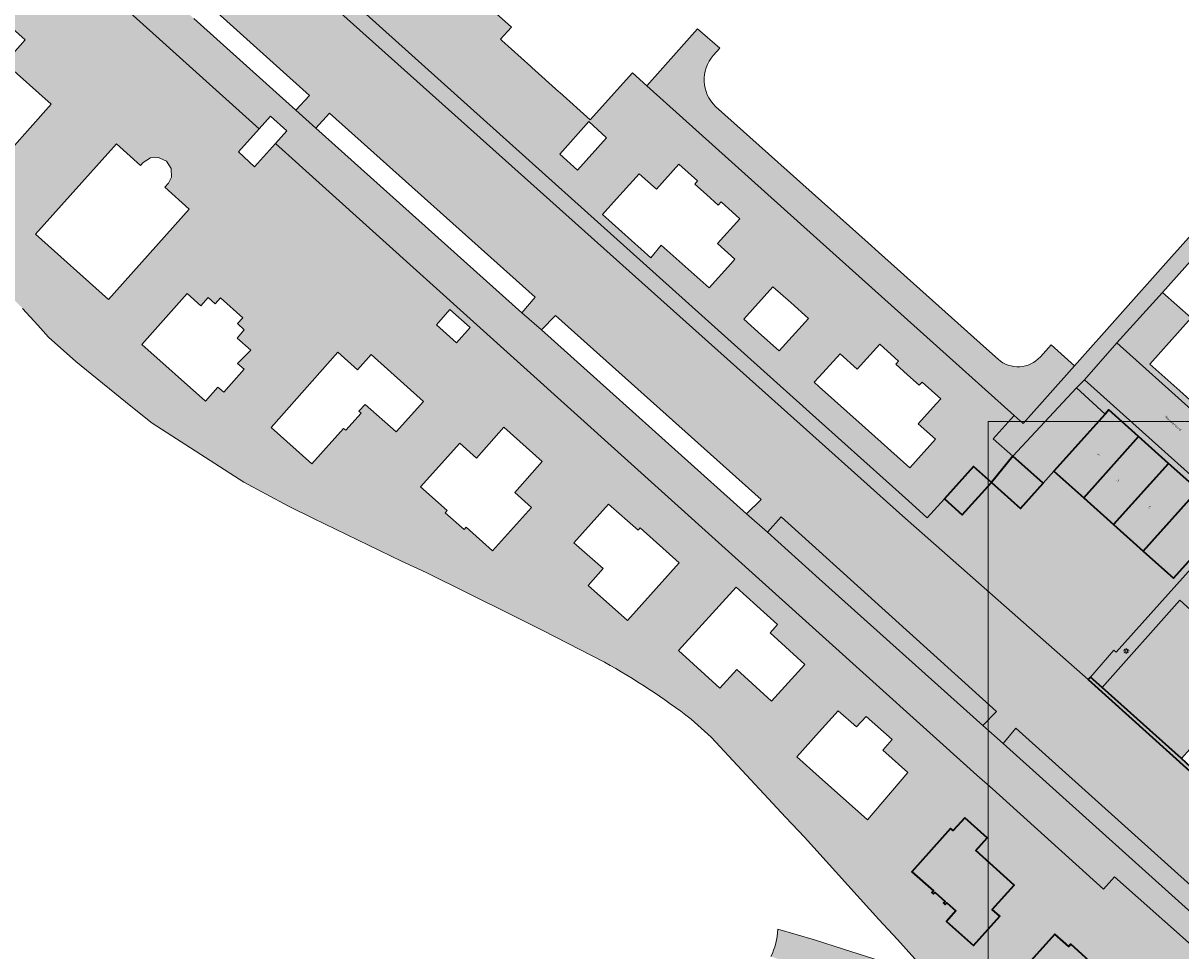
# Model space of a CAD drawing. Extents: x 101956 to 105180, y 476926 to 481317.
# Tile 585 of 649: x 103884 to 104053, y 480718 to 480853. Entities that reach past the tile are written whole.
import ezdxf
from ezdxf.enums import TextEntityAlignment as Align

# ---------------------------------------------------------------- set-up
doc = ezdxf.new("R2010")
doc.units = 0
doc.header["$LTSCALE"] = 0.5
for name, color, linetype, lineweight in [('B-WE-GK-KADEMUUR-GV', 150, 'Continuous', 35), ('B-WE-GR-BEPLANTING_CULTUUR_BOSPLANTSOEN-GV', 90, 'Continuous', 18), ('B-WE-KL-ET_LS_OV_LICHTMAST-S', 190, 'Continuous', 25), ('B-WE-OG-BEBOUWING-GV', 7, 'Continuous', 35), ('B-WE-OG-BEBOUWING-T18', 10, 'Continuous', 18), ('B-WE-OG-TERREIN_ERF-GV', 7, 'Continuous', 18), ('B-WE-OG-TOPOGRAFIE-T18', 10, 'Continuous', 18), ('B-WE-OG-WATER_SLOOT-GV', 120, 'Continuous', 18), ('B-WE-VH-VERHARDING_STRAATBAKSTEEN-GV', 252, 'Continuous', 18)]:
    doc.layers.add(name, color=color, linetype=linetype, lineweight=lineweight)
for name, color, linetype, lineweight, true_color in [('B-WE-GK-KADEMUUR-V', 7, 'Continuous', 18, 0xdc7869), ('B-WE-GR-BEPLANTING_CULTUUR_BOSPLANTSOEN-V', 7, 'Continuous', 18, 0xa5a552), ('B-WE-OG-BEBOUWING-V', 7, 'Continuous', 18, 0xdc7869), ('B-WE-OG-TERREIN_ERF-V', 7, 'Continuous', 18, 0x28c846), ('B-WE-OG-WATER_SLOOT-V', 7, 'Continuous', 18, 0xafcde1), ('B-WE-VH-VERHARDING_STRAATBAKSTEEN-V', 7, 'Continuous', 18, 0xcdcdcd)]:
    doc.layers.add(name, color=color, linetype=linetype, lineweight=lineweight, true_color=true_color)
doc.layers.add('X-XX-AL-HULPLIJN-G', color=7, linetype='Continuous', lineweight=18, plot=False)
doc.styles.add('NLCS-ISO-M200-T18', font='NLCS-ISO.ttf', dxfattribs={"height": 0.36})

# ---------------------------------------------------------------- blocks, each defined once
blk = doc.blocks.new('SKL-ET_OV_LICHTMAST-SO')
at = {"color": 0, "linetype": 'ByBlock', "lineweight": 18}
for points in [[(-1.25, 0), (-2, 0)], [(-1.41421356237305, 1.414213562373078), (-0.8838834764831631, 0.8838834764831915)], [(0, 2), (0, 1.25)], [(0.88388347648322, 0.8838834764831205), (1.414213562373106, 1.414213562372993)], [(2, 0), (1.25, 0)], [(-1.414213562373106, -1.414213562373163), (-0.8838834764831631, -0.88388347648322)], [(0, -1.25), (0, -2)], [(0.8838834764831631, -0.8838834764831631), (1.414213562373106, -1.414213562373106)]]:
    blk.add_lwpolyline(points, dxfattribs=at)
blk.add_circle((0, 0), 1, dxfattribs=at)

msp = doc.modelspace()

# ---------------------------------------------------------------- hatches: boundary and pattern name
at = {"layer": 'B-WE-GK-KADEMUUR-V'}
msp.add_hatch(color=256, dxfattribs=at).paths.add_polyline_path([(104041.082, 480756.434), (104039.374, 480757.957), (104039.042, 480757.623), (104065.633, 480733.622), (104086.06, 480756.665), (104085.636, 480757.045), (104085.089, 480756.429), (104082.034, 480752.988), (104078.853, 480749.403), (104065.557, 480734.424), (104053.963, 480744.898), (104052.592, 480746.136), (104049.837, 480748.625)])
at = {"layer": 'B-WE-GR-BEPLANTING_CULTUUR_BOSPLANTSOEN-V'}
for points in [[(104000, 480776.247), (103994.467, 480781.259), (103992.47, 480779.011), (104000, 480772.251), (104023.746, 480750.935), (104025.717, 480752.951)], [(104028.556, 480750.543), (104026.726, 480748.305), (104058.915, 480719.348), (104060.666, 480721.65)]]:
    msp.add_hatch(color=256, dxfattribs=at).paths.add_polyline_path(points)
at = {"layer": 'B-WE-OG-BEBOUWING-V'}
for points in [[(104046.375, 480792.908), (104042.051, 480796.785), (104041.498, 480796.168), (104034.071, 480787.882), (104038.399, 480784.007)], [(104050.718, 480789.015), (104046.375, 480792.908), (104038.399, 480784.007), (104042.75, 480780.112)], [(104028.13, 480790.08), (104024.995, 480786.23), (104029.198, 480782.454), (104032.517, 480786.148)], [(104055.021, 480785.149), (104050.718, 480789.015), (104042.75, 480780.112), (104047.042, 480776.269)], [(104024.995, 480786.23), (104022.373, 480788.582), (104018.18, 480783.882), (104020.764, 480781.524)], [(104055.021, 480785.149), (104047.042, 480776.269), (104051.429, 480772.341), (104059.414, 480781.201)], [(104021.125, 480737.521), (104019.466, 480735.665), (104019.045, 480735.991), (104013.43, 480729.689), (104016.566, 480726.895), (104016.367, 480726.671), (104016.606, 480726.459), (104016.805, 480726.682), (104018.261, 480725.385), (104018.062, 480725.161), (104018.3, 480724.948), (104018.5, 480725.172), (104019.822, 480723.995), (104018.458, 480722.464), (104022.391, 480718.966), (104026.234, 480723.216), (104025.119, 480724.219), (104028.314, 480727.753), (104022.716, 480732.76), (104024.365, 480734.625)], [(104036.047, 480705.029), (104041.516, 480711.092), (104041.349, 480711.259), (104043.08, 480713.23), (104036.513, 480719.178), (104036.222, 480718.847), (104034.21, 480720.641), (104027.209, 480712.838), (104030.569, 480709.869), (104030.344, 480709.615), (104030.636, 480709.356), (104030.861, 480709.611), (104032.397, 480708.254), (104032.172, 480707.999), (104032.464, 480707.741), (104032.69, 480707.996)]]:
    msp.add_hatch(color=256, dxfattribs=at).paths.add_polyline_path(points)
at = {"layer": 'B-WE-OG-TERREIN_ERF-V'}
h = msp.add_hatch(color=256, dxfattribs=at)
edge = h.paths.add_edge_path()
edge.add_line((103921.019, 480835.491), (103918.002, 480832.115))
edge.add_line((103918.002, 480832.115), (103915.636, 480834.257))
edge.add_line((103915.636, 480834.257), (103918.648, 480837.627))
edge.add_line((103918.648, 480837.627), (103886.844, 480866.273))
edge.add_line((103886.844, 480866.273), (103888.464, 480868.087))
edge.add_line((103888.464, 480868.087), (103887.113, 480869.203))
edge.add_line((103887.113, 480869.203), (103885.331, 480867.18))
edge.add_line((103885.331, 480867.18), (103884.209, 480868.168))
edge.add_line((103884.209, 480868.168), (103885.998, 480870.201))
edge.add_line((103885.998, 480870.201), (103804.556, 480943.116))
edge.add_line((103804.556, 480943.116), (103802.155, 480940.357))
edge.add_line((103802.155, 480940.357), (103800.093, 480942.151))
edge.add_line((103800.093, 480942.151), (103802.487, 480944.902))
edge.add_line((103802.487, 480944.902), (103772.326, 480971.959))
edge.add_line((103772.326, 480971.959), (103771.068, 480970.554))
edge.add_line((103771.068, 480970.554), (103754.464, 480985.405))
edge.add_line((103754.464, 480985.405), (103754.273, 480985.576))
edge.add_line((103754.273, 480985.576), (103753.21, 480986.527))
edge.add_line((103753.21, 480986.527), (103751.385, 480984.361))
edge.add_line((103751.385, 480984.361), (103741.87, 480973.812))
edge.add_line((103741.87, 480973.812), (103732.971, 480964.116))
edge.add_line((103732.971, 480964.116), (103733.447, 480958.877))
edge.add_line((103733.447, 480958.877), (103751.071, 480946.27))
edge.add_line((103751.071, 480946.27), (103753.509, 480944.522))
edge.add_line((103753.509, 480944.522), (103765.282, 480936.007))
edge.add_line((103765.282, 480936.007), (103766.098, 480935.465))
edge.add_line((103766.098, 480935.465), (103775.022, 480928.759))
edge.add_line((103775.022, 480928.759), (103778.252, 480926.486))
edge.add_line((103778.252, 480926.486), (103796.869, 480913.238))
edge.add_line((103796.869, 480913.238), (103800.141, 480910.96))
edge.add_line((103800.141, 480910.96), (103805.183, 480907.472))
edge.add_line((103805.183, 480907.472), (103808.474, 480905.125))
edge.add_line((103808.474, 480905.125), (103815, 480900.181))
edge.add_line((103815, 480900.181), (103816.042, 480899.421))
edge.add_line((103816.042, 480899.421), (103825.122, 480892.038))
edge.add_line((103825.122, 480892.038), (103828.139, 480888.83))
edge.add_line((103828.139, 480888.83), (103833.957, 480882.273))
edge.add_line((103833.957, 480882.273), (103839.142, 480874.578))
edge.add_line((103839.142, 480874.578), (103840.006, 480873.271))
edge.add_line((103840.006, 480873.271), (103845.367, 480865.623))
edge.add_line((103845.367, 480865.623), (103847.619, 480862.294))
edge.add_line((103847.619, 480862.294), (103854.846, 480851.094))
edge.add_line((103854.846, 480851.094), (103856.929, 480847.639))
edge.add_line((103856.929, 480847.639), (103870.071, 480828.276))
edge.add_line((103870.071, 480828.276), (103873.462, 480823.459))
edge.add_line((103873.462, 480823.459), (103876.683, 480819.615))
edge.add_line((103876.683, 480819.615), (103880.49, 480815.368))
edge.add_line((103880.49, 480815.368), (103884.278, 480811.523))
edge.add_line((103884.278, 480811.523), (103886.535, 480809.093))
edge.add_line((103886.535, 480809.093), (103888.066, 480807.371))
edge.add_line((103888.066, 480807.371), (103892.026, 480803.813))
edge.add_line((103892.026, 480803.813), (103892.82, 480803.168))
edge.add_line((103892.82, 480803.168), (103900.002, 480797.334))
edge.add_line((103900.002, 480797.334), (103903.105, 480794.846))
edge.add_line((103903.105, 480794.846), (103916.412, 480786.284))
edge.add_line((103916.412, 480786.284), (103922.935, 480782.795))
edge.add_line((103922.935, 480782.795), (103926.527, 480780.987))
edge.add_line((103926.527, 480780.987), (103939.336, 480774.82))
edge.add_line((103939.336, 480774.82), (103942.917, 480773.14))
edge.add_line((103942.917, 480773.14), (103955.308, 480766.986))
edge.add_line((103955.308, 480766.986), (103959.095, 480765.105))
edge.add_line((103959.095, 480765.105), (103959.874, 480764.718))
edge.add_line((103959.874, 480764.718), (103968.799, 480760.128))
edge.add_arc((103920.9270929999, 480673.6637775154), 98.83208613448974, 52.292369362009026, 61.02839138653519, ccw=False)
edge.add_line((103981.376, 480751.854), (103984.318, 480749.238))
edge.add_line((103984.318, 480749.238), (103995.165, 480737.575))
edge.add_line((103995.165, 480737.575), (103997.851, 480734.708))
edge.add_line((103997.851, 480734.708), (104008.668, 480722.726))
edge.add_line((104008.668, 480722.726), (104011.342, 480719.854))
edge.add_line((104011.342, 480719.854), (104023.575, 480706.245))
edge.add_line((104023.575, 480706.245), (104026.981, 480702.617))
edge.add_line((104026.981, 480702.617), (104032.805, 480696.258))
edge.add_line((104032.805, 480696.258), (104033.002, 480696.043))
edge.add_line((104033.002, 480696.043), (104036.465, 480692.26))
edge.add_line((104036.465, 480692.26), (104057.651, 480715.843))
edge.add_line((104057.651, 480715.843), (104053.614, 480719.422))
edge.add_line((104053.614, 480719.422), (104042.878, 480728.938))
edge.add_line((104042.878, 480728.938), (104041.283, 480727.167))
edge.add_line((104041.283, 480727.167), (104025.137, 480741.71))
edge.add_line((104025.137, 480741.71), (104022.881, 480743.742))
edge.add_line((104022.881, 480743.742), (104000, 480764.351))
edge.add_line((104000, 480764.351), (103921.019, 480835.491))
h.paths.add_polyline_path([(104036.047, 480705.029), (104032.69, 480707.996), (104032.464, 480707.741), (104032.172, 480707.999), (104032.397, 480708.254), (104030.861, 480709.611), (104030.636, 480709.356), (104030.344, 480709.615), (104030.569, 480709.869), (104027.209, 480712.838), (104034.21, 480720.641), (104036.222, 480718.847), (104036.513, 480719.178), (104043.08, 480713.23), (104041.349, 480711.259), (104041.516, 480711.092)], flags=16)
h.paths.add_polyline_path([(104021.125, 480737.521), (104024.365, 480734.625), (104022.716, 480732.76), (104028.314, 480727.753), (104025.119, 480724.219), (104026.234, 480723.216), (104022.391, 480718.966), (104018.458, 480722.464), (104019.822, 480723.995), (104018.5, 480725.172), (104018.3, 480724.948), (104018.062, 480725.161), (104018.261, 480725.385), (104016.805, 480726.682), (104016.606, 480726.459), (104016.367, 480726.671), (104016.566, 480726.895), (104013.43, 480729.689), (104019.045, 480735.991), (104019.466, 480735.665)], flags=16)
h.paths.add_polyline_path([(103859.366, 480857.605), (103859.746, 480857.265), (103859.393, 480856.87), (103859.013, 480857.21)], flags=16)
h.paths.add_polyline_path([(103861.655, 480855.56), (103862.036, 480855.22), (103861.683, 480854.825), (103861.302, 480855.165)], flags=16)
h.paths.add_polyline_path([(103901.604, 480806.26), (103908.206, 480813.684), (103910.201, 480811.909), (103911.251, 480813.09), (103912.274, 480812.18), (103913.039, 480813.039), (103916.267, 480810.168), (103915.503, 480809.309), (103916.504, 480808.418), (103915.441, 480807.223), (103917.448, 480805.482), (103915.495, 480803.546), (103916.474, 480802.678), (103913.516, 480799.341), (103912.657, 480800.091), (103910.864, 480798.037)], flags=16)
h.paths.add_polyline_path([(103947.302, 480806.528), (103944.389, 480809.139), (103946.365, 480811.386), (103949.299, 480808.757)], flags=16)
h.paths.add_polyline_path([(103930.079, 480805.146), (103932.923, 480802.618), (103934.914, 480804.836), (103942.506, 480798.02), (103938.536, 480793.598), (103934.042, 480797.588), (103933.142, 480796.574), (103933.449, 480796.298), (103931.227, 480793.823), (103930.902, 480794.089), (103926.306, 480788.97), (103920.382, 480794.236)], flags=16)
h.paths.add_polyline_path([(103768.532, 480961.712), (103768.699, 480961.884), (103768.871, 480961.717), (103768.704, 480961.545)], flags=16)
h.paths.add_polyline_path([(103771.061, 480959.475), (103771.228, 480959.647), (103771.4, 480959.48), (103771.233, 480959.308)], flags=16)
h.paths.add_polyline_path([(103778.445, 480952.839), (103778.612, 480953.011), (103778.784, 480952.844), (103778.617, 480952.672)], flags=16)
h.paths.add_polyline_path([(103776.066, 480954.949), (103776.233, 480955.121), (103776.405, 480954.954), (103776.238, 480954.782)], flags=16)
h.paths.add_polyline_path([(103773.556, 480957.197), (103773.723, 480957.369), (103773.895, 480957.202), (103773.728, 480957.03)], flags=16)
h.paths.add_polyline_path([(103812.122, 480923.785), (103807.393, 480918.426), (103804.298, 480921.142), (103804.745, 480921.641), (103803.614, 480922.655), (103800.718, 480919.426), (103794.535, 480924.918), (103802.804, 480934.226), (103808.994, 480928.727), (103807.931, 480927.531)], flags=16)
h.paths.add_polyline_path([(103824.044, 480902.26), (103820.094, 480905.788), (103819.308, 480904.908), (103816.245, 480907.644), (103817.031, 480908.524), (103813.074, 480912.06), (103818.696, 480918.354), (103825.891, 480911.928), (103827.156, 480913.345), (103830, 480910.805), (103828.734, 480909.388), (103829.667, 480908.554)], flags=16)
h.paths.add_polyline_path([(103829.802, 480897.116), (103837.057, 480905.238), (103842.278, 480900.575), (103840.612, 480898.71), (103845.907, 480893.98), (103847.229, 480894.409), (103847.385, 480894.269), (103844.974, 480891.569), (103845.138, 480891.423), (103844.372, 480890.565), (103844.208, 480890.712), (103841.796, 480888.012), (103841.64, 480888.152), (103841.917, 480889.513), (103836.622, 480894.243), (103835.023, 480892.453)], flags=16)
h.paths.add_polyline_path([(104007.013, 480737.226), (104000, 480743.475), (103996.743, 480746.377), (104000, 480750.027), (104002.728, 480753.084), (104005.392, 480750.722), (104006.818, 480752.235), (104010.576, 480748.877), (104009.205, 480747.353), (104012.845, 480744.085)], flags=16)
h.paths.add_polyline_path([(103987.94, 480771.022), (103993.913, 480765.582), (103992.845, 480764.411), (103997.884, 480759.792), (103993.073, 480754.471), (103988.009, 480759.084), (103985.538, 480756.37), (103979.557, 480761.818)], flags=16)
h.paths.add_polyline_path([(103973.97, 480779.635), (103979.643, 480774.57), (103972.161, 480766.205), (103966.451, 480771.266), (103968.612, 480773.718), (103964.365, 480777.474), (103969.408, 480783.08), (103973.687, 480779.311)], flags=16)
h.paths.add_polyline_path([(103942.103, 480785.608), (103947.787, 480791.929), (103950.208, 480789.783), (103954.185, 480794.252), (103959.761, 480789.264), (103955.788, 480784.781), (103958.2, 480782.6), (103952.539, 480776.316), (103948.722, 480779.752), (103948.41, 480779.405), (103945.66, 480781.837), (103945.958, 480782.184)], flags=16)
edge = h.paths.add_edge_path(flags=16)
edge.add_line((103749.72, 480953.157), (103739.038, 480962.755))
edge.add_line((103739.038, 480962.755), (103748.629, 480973.43))
edge.add_line((103748.629, 480973.43), (103752.21, 480969.954))
edge.add_arc((103751.4000049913, 480965.7032965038), 4.327189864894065, 18.23026243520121, 79.2113161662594, ccw=False)
edge.add_line((103755.51, 480967.057), (103759.309, 480963.83))
edge.add_line((103759.309, 480963.83), (103749.72, 480953.157))
edge = h.paths.add_edge_path(flags=16)
edge.add_line((103769.168, 480941.838), (103758.782, 480951.158))
edge.add_line((103758.782, 480951.158), (103762.15, 480954.947))
edge.add_line((103762.15, 480954.947), (103762.008, 480955.073))
edge.add_line((103762.008, 480955.073), (103762.379, 480955.493))
edge.add_line((103762.379, 480955.493), (103762.567, 480955.327))
edge.add_line((103762.567, 480955.327), (103763.887, 480956.816))
edge.add_line((103763.887, 480956.816), (103763.707, 480956.975))
edge.add_line((103763.707, 480956.975), (103764.079, 480957.394))
edge.add_line((103764.079, 480957.394), (103764.809, 480956.747))
edge.add_line((103764.809, 480956.747), (103765.002, 480957.229))
edge.add_line((103765.002, 480957.229), (103765.559, 480958.03))
edge.add_line((103765.559, 480958.03), (103766.281, 480958.732))
edge.add_line((103766.281, 480958.732), (103767.144, 480959.249))
edge.add_line((103767.144, 480959.249), (103768.098, 480959.567))
edge.add_line((103768.098, 480959.567), (103769.1, 480959.66))
edge.add_line((103769.1, 480959.66), (103770.092, 480959.54))
edge.add_line((103770.092, 480959.54), (103771.005, 480959.201))
edge.add_line((103771.005, 480959.201), (103771.889, 480958.62))
edge.add_line((103771.889, 480958.62), (103772.603, 480957.886))
edge.add_line((103772.603, 480957.886), (103773.135, 480957.027))
edge.add_line((103773.135, 480957.027), (103773.253, 480956.024))
edge.add_line((103773.253, 480956.024), (103773.589, 480955.056))
edge.add_line((103773.589, 480955.056), (103774.098, 480954.226))
edge.add_line((103774.098, 480954.226), (103774.934, 480953.804))
edge.add_line((103774.934, 480953.804), (103776.397, 480952.723))
edge.add_line((103776.397, 480952.723), (103776.709, 480951.725))
edge.add_line((103776.709, 480951.725), (103776.615, 480950.7))
edge.add_line((103776.615, 480950.7), (103776.227, 480949.956))
edge.add_arc((103775.6116722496, 480949.5019205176), 0.7647329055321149, -115.20536699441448, 36.42537256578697, ccw=False)
edge.add_line((103775.286, 480948.81), (103774.572, 480947.996))
edge.add_line((103774.572, 480947.996), (103775.76, 480946.946))
edge.add_line((103775.76, 480946.946), (103775.383, 480946.519))
edge.add_line((103775.383, 480946.519), (103774.229, 480947.55))
edge.add_line((103774.229, 480947.55), (103773.268, 480946.49))
edge.add_line((103773.268, 480946.49), (103773.447, 480946.328))
edge.add_line((103773.447, 480946.328), (103772.692, 480945.485))
edge.add_line((103772.692, 480945.485), (103772.546, 480945.615))
edge.add_line((103772.546, 480945.615), (103769.168, 480941.838))
h.paths.add_polyline_path([(103785.649, 480948.185), (103796.077, 480938.888), (103790.478, 480932.613), (103787.297, 480935.444), (103787.255, 480936.372), (103785.429, 480936.263), (103785.484, 480935.334), (103782.536, 480932.049), (103776.255, 480937.649)], flags=16)
edge = h.paths.add_edge_path(flags=16)
edge.add_line((103854.059, 480870.406), (103850.026, 480873.995))
edge.add_line((103850.026, 480873.995), (103845.393, 480878.117))
edge.add_line((103845.393, 480878.117), (103850.046, 480883.347))
edge.add_line((103850.046, 480883.347), (103849.15, 480884.144))
edge.add_line((103849.15, 480884.144), (103852.686, 480888.119))
edge.add_line((103852.686, 480888.119), (103853, 480887.84))
edge.add_arc((103852.2821224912, 480878.0302894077), 9.835942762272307, 10.857164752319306, 85.81453889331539, ccw=False)
edge.add_line((103861.942, 480879.883), (103862.249, 480879.61))
edge.add_line((103862.249, 480879.61), (103854.059, 480870.406))
h.paths.add_polyline_path([(103857.694, 480860.708), (103865.999, 480870.004), (103868.71, 480867.581), (103868.111, 480866.911), (103871.314, 480864.05), (103868.918, 480861.368), (103872.345, 480858.307), (103866.855, 480852.162), (103859.986, 480858.299), (103860.166, 480858.5)], flags=16)
h.paths.add_polyline_path([(103869.175, 480840.609), (103880.95, 480853.855), (103884.671, 480850.522), (103881.727, 480847.203), (103888.453, 480841.203), (103879.635, 480831.315), (103875.466, 480835.013), (103875.171, 480834.691), (103873.041, 480836.584), (103873.334, 480836.913)], flags=16)
h.paths.add_polyline_path([(103896.763, 480812.812), (103886.187, 480822.287), (103897.925, 480835.424), (103901.406, 480832.271), (103901.809, 480832.716), (103902.855, 480833.4), (103904.063, 480833.461), (103905.183, 480832.902), (103905.867, 480831.856), (103905.942, 480830.61), (103905.49, 480829.718), (103904.96, 480829.133), (103908.508, 480825.957)], flags=16)
h = msp.add_hatch(color=256, dxfattribs=at)
h.paths.add_polyline_path([(103938.429, 480867.491), (103934.101, 480871.38), (103927.946, 480864.528), (103925.678, 480861.996), (103925.683, 480861.991), (104000, 480795.17), (104012.932, 480783.553), (104015.682, 480781.082), (104018.18, 480783.882), (104022.373, 480788.582), (104024.995, 480786.23), (104028.13, 480790.08), (104025.241, 480792.571), (104028.289, 480795.984), (103999.634, 480821.669), (103974.948, 480843.861), (103972.855, 480845.742), (103966.73, 480838.921), (103962.339, 480842.87), (103962.191, 480843.004), (103958.27, 480846.522), (103958.12, 480846.656), (103953.878, 480850.456), (103953.698, 480850.617), (103955.281, 480852.377), (103951.357, 480855.899), (103949.753, 480854.123), (103949.61, 480854.251), (103945.372, 480858.057), (103946.96, 480859.826), (103942.723, 480863.631), (103942.559, 480863.778)])
h.paths.add_polyline_path([(104003.011, 480804.938), (104005.511, 480802.714), (104008.789, 480806.315), (104011.513, 480803.864), (104011.1, 480803.414), (104012.799, 480801.894), (104014.497, 480800.374), (104014.918, 480800.828), (104017.635, 480798.402), (104017.005, 480797.707), (104014.38, 480794.78), (104016.859, 480792.517), (104013.144, 480788.368), (104006.23, 480794.568), (104000, 480800.153), (103999.277, 480800.801), (104000, 480801.602)], flags=16)
h.paths.add_polyline_path([(103993.27, 480814.664), (103995.851, 480812.36), (103998.434, 480810.055), (103994.185, 480805.353), (103991.631, 480807.641), (103989.054, 480809.95)], flags=16)
h.paths.add_polyline_path([(103966.549, 480838.663), (103969.114, 480836.321), (103964.907, 480831.626), (103962.312, 480833.934)], flags=16)
h.paths.add_polyline_path([(103970.124, 480826.94), (103973.846, 480831.087), (103976.34, 480828.842), (103979.614, 480832.477), (103982.324, 480830.045), (103981.929, 480829.596), (103983.634, 480828.072), (103985.339, 480826.547), (103985.753, 480826.991), (103988.464, 480824.544), (103985.229, 480820.931), (103987.718, 480818.659), (103987.156, 480818.02), (103983.985, 480814.515), (103977.052, 480820.729), (103975.539, 480818.855), (103968.521, 480825.154)], flags=16)
for points in [[(103925.678, 480861.996), (103924.104, 480860.237), (104000, 480792.26), (104012.103, 480781.403), (104039.042, 480757.623), (104039.374, 480757.957), (104042.763, 480761.863), (104043.116, 480761.601), (104060.721, 480781.237), (104060.016, 480781.87), (104038.525, 480801.159), (104037.353, 480799.963), (104041.498, 480796.168), (104042.051, 480796.785), (104046.375, 480792.908), (104050.718, 480789.015), (104055.021, 480785.149), (104059.414, 480781.201), (104051.429, 480772.341), (104047.042, 480776.269), (104042.75, 480780.112), (104038.399, 480784.007), (104034.071, 480787.882), (104032.517, 480786.148), (104029.198, 480782.454), (104024.995, 480786.23), (104020.764, 480781.524), (104018.18, 480783.882), (104015.682, 480781.082), (104012.932, 480783.553), (104000, 480795.17), (103925.683, 480861.991)], [(104078.993, 480829.271), (104074.642, 480833.172), (104068.11, 480825.836), (104072.794, 480821.619), (104070.464, 480819.024), (104072.34, 480817.336), (104074.06, 480819.248), (104076.113, 480817.401), (104078.381, 480815.361), (104076.661, 480813.449), (104078.412, 480811.874), (104080.209, 480813.882), (104084.898, 480809.677), (104082.606, 480807.116), (104080.312, 480804.552), (104075.629, 480808.763), (104077.443, 480810.791), (104075.691, 480812.357), (104073.922, 480810.378), (104071.72, 480812.346), (104069.584, 480814.254), (104071.352, 480816.233), (104069.467, 480817.918), (104067.119, 480815.297), (104062.425, 480819.522), (104056.37, 480812.772), (104060.717, 480808.877), (104065.057, 480804.988), (104069.355, 480801.136), (104073.743, 480797.205), (104069.583, 480792.544), (104065.39, 480787.845), (104060.994, 480791.786), (104056.692, 480795.643), (104052.344, 480799.541), (104047.994, 480803.44), (104054.016, 480810.15), (104049.851, 480813.849), (104043.227, 480806.505), (104064.788, 480787.176), (104065.485, 480786.551), (104084.246, 480807.477), (104101.309, 480826.509), (104100.601, 480827.144), (104079.056, 480846.472), (104072.153, 480838.808), (104076.402, 480835.127), (104082.636, 480842.051), (104086.97, 480838.164), (104091.311, 480834.269), (104095.609, 480830.414), (104100.001, 480826.474), (104092.03, 480817.584), (104087.636, 480821.524), (104083.336, 480825.378)], [(104041.498, 480796.168), (104037.353, 480799.963), (104028.13, 480790.08), (104032.517, 480786.148), (104034.071, 480787.882)]]:
    msp.add_hatch(color=256, dxfattribs=at).paths.add_polyline_path(points)
at = {"layer": 'B-WE-OG-WATER_SLOOT-V'}
for points in [[(103925.678, 480861.996), (103927.946, 480864.528), (103926.683, 480865.665), (103908.806, 480881.749), (103907.526, 480882.901), (103905.196, 480880.302), (103903.653, 480878.576), (103825.868, 480948.422), (103825.707, 480948.243), (103824.145, 480949.643), (103824.307, 480949.824), (103767.898, 481000.477), (103759.961, 480991.573), (103791.251, 480963.404), (103789.334, 480961.171), (103792.197, 480958.551), (103794.199, 480960.751), (103824.034, 480933.949), (103822.084, 480931.776), (103824.936, 480929.188), (103826.995, 480931.327), (103858.21, 480903.33), (103856.263, 480901.125), (103859.19, 480898.457), (103861.107, 480900.664), (103890.948, 480873.904), (103888.967, 480871.796), (103891.944, 480869.139), (103893.859, 480871.329), (103911.097, 480855.839), (103925.979, 480842.465), (103923.99, 480840.315), (103926.904, 480837.698), (103928.863, 480839.895), (103958.744, 480813.141), (103956.792, 480810.876), (103959.653, 480808.39), (103961.705, 480810.496), (103991.579, 480783.773), (103989.447, 480781.686), (103992.47, 480779.011), (103994.467, 480781.259), (104000, 480776.247), (104025.717, 480752.951), (104023.746, 480750.935), (104026.726, 480748.305), (104028.556, 480750.543), (104060.666, 480721.65), (104061.892, 480720.564), (104070.045, 480729.64), (104065.633, 480733.622), (104039.042, 480757.623), (104012.103, 480781.403), (104000, 480792.26), (103924.104, 480860.237)], [(103891.944, 480869.139), (103888.967, 480871.796), (103859.19, 480898.457), (103856.263, 480901.125), (103824.936, 480929.188), (103822.084, 480931.776), (103792.197, 480958.551), (103789.334, 480961.171), (103757.993, 480989.364), (103755.615, 480986.697), (103754.464, 480985.405), (103771.068, 480970.554), (103772.326, 480971.959), (103802.487, 480944.902), (103804.556, 480943.116), (103885.998, 480870.201), (103887.113, 480869.203), (103888.464, 480868.087), (103886.844, 480866.273), (103918.648, 480837.627), (103920.286, 480839.46), (103922.666, 480837.333), (103921.019, 480835.491), (104000, 480764.351), (104022.881, 480743.742), (104025.137, 480741.71), (104041.283, 480727.167), (104042.878, 480728.938), (104053.614, 480719.422), (104057.651, 480715.843), (104059.071, 480717.424), (104061.892, 480720.564), (104060.666, 480721.65), (104058.915, 480719.348), (104026.726, 480748.305), (104023.746, 480750.935), (104000, 480772.251), (103992.47, 480779.011), (103989.447, 480781.686), (103959.653, 480808.39), (103956.792, 480810.876), (103926.904, 480837.698), (103923.99, 480840.315), (103909.163, 480853.651)]]:
    msp.add_hatch(color=256, dxfattribs=at).paths.add_polyline_path(points)
at = {"layer": 'B-WE-VH-VERHARDING_STRAATBAKSTEEN-V'}
for points in [[(104079.056, 480846.472), (104083.887, 480851.825), (104090.376, 480859.112), (104112.813, 480884.249), (104119.442, 480891.593), (104117.613, 480893.189), (104079.843, 480851.062), (104050.322, 480818.079), (104037.062, 480803.203), (104029.589, 480794.819), (104028.289, 480795.984), (104025.241, 480792.571), (104028.13, 480790.08), (104037.353, 480799.963), (104038.525, 480801.159), (104043.227, 480806.505), (104049.851, 480813.849), (104072.153, 480838.808)], [(104043.227, 480806.505), (104038.525, 480801.159), (104060.016, 480781.87), (104061.992, 480784.068), (104062.694, 480783.438), (104063.639, 480784.492), (104062.939, 480785.12), (104064.788, 480787.176)], [(104076.173, 480795.502), (104085.729, 480806.156), (104084.246, 480807.477), (104065.485, 480786.551), (104063.639, 480784.492), (104062.694, 480783.438), (104060.721, 480781.237), (104043.116, 480761.601), (104042.763, 480761.863), (104039.374, 480757.957), (104041.082, 480756.434), (104052.354, 480769.151), (104056.035, 480765.786), (104058.077, 480768.06), (104054.467, 480771.301)], [(104065.9, 480761.034), (104058.077, 480768.06), (104056.035, 480765.786), (104052.354, 480769.151), (104041.082, 480756.434), (104049.837, 480748.625), (104052.592, 480746.136)]]:
    msp.add_hatch(color=256, dxfattribs=at).paths.add_polyline_path(points)
h = msp.add_hatch(color=256, dxfattribs=at)
edge = h.paths.add_edge_path()
edge.add_line((104037.062, 480803.203), (104033.686, 480806.252))
edge.add_line((104033.686, 480806.252), (104032.108, 480804.495))
edge.add_arc((104028.8673023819, 480807.4051370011), 4.355573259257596, 228.1440137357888, 318.0762533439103, ccw=False)
edge.add_line((104025.961, 480804.161), (104024.297, 480805.653))
edge.add_line((104024.297, 480805.653), (104008.613, 480819.708))
edge.add_line((104008.613, 480819.708), (104007.11, 480821.055))
edge.add_line((104007.11, 480821.055), (104001.694, 480825.897))
edge.add_line((104001.694, 480825.897), (103984.941, 480840.877))
edge.add_arc((103988.5702946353, 480844.7442965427), 5.303561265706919, 138.2911223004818, 226.8184166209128, ccw=False)
edge.add_line((103984.611, 480848.273), (103985.552, 480849.321))
edge.add_line((103985.552, 480849.321), (103982.294, 480852.139))
edge.add_line((103982.294, 480852.139), (103974.948, 480843.861))
edge.add_line((103974.948, 480843.861), (103999.634, 480821.669))
edge.add_line((103999.634, 480821.669), (104028.289, 480795.984))
edge.add_line((104028.289, 480795.984), (104029.589, 480794.819))
edge.add_line((104029.589, 480794.819), (104037.062, 480803.203))
h = msp.add_hatch(color=256, dxfattribs=at)
edge = h.paths.add_edge_path()
edge.add_line((104008.825, 480716.741), (104003.527, 480718.45))
edge.add_line((104003.527, 480718.45), (103999.307, 480719.79))
edge.add_line((103999.307, 480719.79), (103993.968, 480721.326))
edge.add_arc((103983.7310703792, 480721.7832992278), 10.24713865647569, 334.38352755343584, 357.44221080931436, ccw=False)
edge.add_line((103992.971, 480717.353), (103996.316, 480716.294))
edge.add_line((103996.316, 480716.294), (104008.243, 480712.519))
edge.add_arc((104005.901054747, 480704.9583190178), 7.91508714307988, 42.23864833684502, 72.78946467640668, ccw=False)
edge.add_line((104011.761, 480710.279), (104026.197, 480694.576))
edge.add_line((104026.197, 480694.576), (104027.664, 480693.014))
edge.add_line((104027.664, 480693.014), (104028.427, 480692.153))
edge.add_line((104028.427, 480692.153), (104031.441, 480694.927))
edge.add_line((104031.441, 480694.927), (104026.057, 480700.798))
edge.add_line((104026.057, 480700.798), (104021.775, 480705.517))
edge.add_line((104021.775, 480705.517), (104014.624, 480713.287))
edge.add_arc((104005.1393515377, 480703.9580428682), 13.30368361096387, 44.5258616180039, 73.91639632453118)

# ---------------------------------------------------------------- linework, layer by layer
at = {"layer": 'B-WE-GK-KADEMUUR-GV', "flags": 128}
msp.add_lwpolyline([(104041.082, 480756.434), (104039.374, 480757.957), (104039.042, 480757.623), (104065.633, 480733.622), (104086.06, 480756.665), (104085.636, 480757.045), (104085.089, 480756.429), (104082.034, 480752.988), (104078.853, 480749.403), (104065.557, 480734.424), (104053.963, 480744.898), (104052.592, 480746.136), (104049.837, 480748.625)], close=True, dxfattribs=at)
at = {"layer": 'B-WE-GR-BEPLANTING_CULTUUR_BOSPLANTSOEN-GV', "flags": 128}
for points in [[(104000, 480776.247), (103994.467, 480781.259), (103992.47, 480779.011), (104000, 480772.251), (104023.746, 480750.935), (104025.717, 480752.951)], [(104028.556, 480750.543), (104026.726, 480748.305), (104058.915, 480719.348), (104060.666, 480721.65)]]:
    msp.add_lwpolyline(points, close=True, dxfattribs=at)
at = {"layer": 'B-WE-OG-BEBOUWING-GV', "flags": 128}
for points in [[(104046.375, 480792.908), (104042.051, 480796.785), (104041.498, 480796.168), (104034.071, 480787.882), (104038.399, 480784.007)], [(104050.718, 480789.015), (104046.375, 480792.908), (104038.399, 480784.007), (104042.75, 480780.112)], [(104028.13, 480790.08), (104024.995, 480786.23), (104029.198, 480782.454), (104032.517, 480786.148)], [(104055.021, 480785.149), (104050.718, 480789.015), (104042.75, 480780.112), (104047.042, 480776.269)], [(104024.995, 480786.23), (104022.373, 480788.582), (104018.18, 480783.882), (104020.764, 480781.524)], [(104055.021, 480785.149), (104047.042, 480776.269), (104051.429, 480772.341), (104059.414, 480781.201)], [(104021.125, 480737.521), (104019.466, 480735.665), (104019.045, 480735.991), (104013.43, 480729.689), (104016.566, 480726.895), (104016.367, 480726.671), (104016.606, 480726.459), (104016.805, 480726.682), (104018.261, 480725.385), (104018.062, 480725.161), (104018.3, 480724.948), (104018.5, 480725.172), (104019.822, 480723.995), (104018.458, 480722.464), (104022.391, 480718.966), (104026.234, 480723.216), (104025.119, 480724.219), (104028.314, 480727.753), (104022.716, 480732.76), (104024.365, 480734.625)], [(104036.047, 480705.029), (104041.516, 480711.092), (104041.349, 480711.259), (104043.08, 480713.23), (104036.513, 480719.178), (104036.222, 480718.847), (104034.21, 480720.641), (104027.209, 480712.838), (104030.569, 480709.869), (104030.344, 480709.615), (104030.636, 480709.356), (104030.861, 480709.611), (104032.397, 480708.254), (104032.172, 480707.999), (104032.464, 480707.741), (104032.69, 480707.996)]]:
    msp.add_lwpolyline(points, close=True, dxfattribs=at)
at = {"layer": 'B-WE-OG-TERREIN_ERF-GV', "flags": 128}
for points in [[(103921.019, 480835.491), (103918.002, 480832.115), (103915.636, 480834.257), (103918.648, 480837.627), (103886.844, 480866.273), (103888.464, 480868.087), (103887.113, 480869.203), (103885.331, 480867.18), (103884.209, 480868.168), (103885.998, 480870.201), (103804.556, 480943.116)], [(104059.414, 480781.201), (104051.429, 480772.341), (104047.042, 480776.269), (104042.75, 480780.112), (104038.399, 480784.007), (104034.071, 480787.882), (104032.517, 480786.148), (104029.198, 480782.454), (104024.995, 480786.23), (104020.764, 480781.524), (104018.18, 480783.882), (104015.682, 480781.082), (104012.932, 480783.553), (104000, 480795.17), (103925.683, 480861.991)], [(103925.683, 480861.991), (104000, 480795.17), (104012.932, 480783.553), (104015.682, 480781.082), (104018.18, 480783.882), (104022.373, 480788.582), (104024.995, 480786.23), (104028.13, 480790.08), (104025.241, 480792.571), (104028.289, 480795.984), (103999.634, 480821.669), (103974.948, 480843.861), (103972.855, 480845.742), (103966.73, 480838.921), (103962.339, 480842.87), (103962.191, 480843.004), (103958.27, 480846.522), (103958.12, 480846.656), (103953.878, 480850.456), (103953.698, 480850.617), (103955.281, 480852.377), (103951.357, 480855.899)], [(103924.104, 480860.237), (104000, 480792.26), (104012.103, 480781.403), (104039.042, 480757.623), (104039.374, 480757.957), (104042.763, 480761.863), (104043.116, 480761.601), (104060.721, 480781.237)], [(103981.376, 480751.854), (103984.318, 480749.238), (103995.165, 480737.575), (103997.851, 480734.708), (104008.668, 480722.726), (104011.342, 480719.854), (104023.575, 480706.245), (104026.981, 480702.617), (104032.805, 480696.258), (104033.002, 480696.043), (104036.465, 480692.26), (104057.651, 480715.843), (104053.614, 480719.422), (104042.878, 480728.938), (104041.283, 480727.167), (104025.137, 480741.71), (104022.881, 480743.742), (104000, 480764.351), (103921.019, 480835.491)], [(104056.692, 480795.643), (104052.344, 480799.541), (104047.994, 480803.44), (104054.016, 480810.15), (104049.851, 480813.849), (104043.227, 480806.505), (104064.788, 480787.176)], [(103884.278, 480811.523), (103886.535, 480809.093), (103888.066, 480807.371), (103892.026, 480803.813), (103892.82, 480803.168), (103900.002, 480797.334), (103903.105, 480794.846), (103916.412, 480786.284), (103922.935, 480782.795), (103926.527, 480780.987), (103939.336, 480774.82), (103942.917, 480773.14), (103955.308, 480766.986), (103959.095, 480765.105), (103959.874, 480764.718), (103968.799, 480760.128)], [(104060.016, 480781.87), (104038.525, 480801.159), (104037.353, 480799.963), (104041.498, 480796.168), (104042.051, 480796.785), (104046.375, 480792.908), (104050.718, 480789.015), (104055.021, 480785.149)]]:
    msp.add_lwpolyline(points, dxfattribs=at)
for points in [[(103869.175, 480840.609), (103880.95, 480853.855), (103884.671, 480850.522), (103881.727, 480847.203), (103888.453, 480841.203), (103879.635, 480831.315), (103875.466, 480835.013), (103875.171, 480834.691), (103873.041, 480836.584), (103873.334, 480836.913)], [(103966.549, 480838.663), (103969.114, 480836.321), (103964.907, 480831.626), (103962.312, 480833.934)], [(103896.763, 480812.812), (103886.187, 480822.287), (103897.925, 480835.424), (103901.406, 480832.271), (103901.809, 480832.716), (103902.855, 480833.4), (103904.063, 480833.461), (103905.183, 480832.902), (103905.867, 480831.856), (103905.942, 480830.61), (103905.49, 480829.718), (103904.96, 480829.133), (103908.508, 480825.957)], [(103970.124, 480826.94), (103973.846, 480831.087), (103976.34, 480828.842), (103979.614, 480832.477), (103982.324, 480830.045), (103981.929, 480829.596), (103983.634, 480828.072), (103985.339, 480826.547), (103985.753, 480826.991), (103988.464, 480824.544), (103985.229, 480820.931), (103987.718, 480818.659), (103987.156, 480818.02), (103983.985, 480814.515), (103977.052, 480820.729), (103975.539, 480818.855), (103968.521, 480825.154)], [(103993.27, 480814.664), (103995.851, 480812.36), (103998.434, 480810.055), (103994.185, 480805.353), (103991.631, 480807.641), (103989.054, 480809.95)], [(103901.604, 480806.26), (103908.206, 480813.684), (103910.201, 480811.909), (103911.251, 480813.09), (103912.274, 480812.18), (103913.039, 480813.039), (103916.267, 480810.168), (103915.503, 480809.309), (103916.504, 480808.418), (103915.441, 480807.223), (103917.448, 480805.482), (103915.495, 480803.546), (103916.474, 480802.678), (103913.516, 480799.341), (103912.657, 480800.091), (103910.864, 480798.037)], [(103947.302, 480806.528), (103944.389, 480809.139), (103946.365, 480811.386), (103949.299, 480808.757)], [(104003.011, 480804.938), (104005.511, 480802.714), (104008.789, 480806.315), (104011.513, 480803.864), (104011.1, 480803.414), (104012.799, 480801.894), (104014.497, 480800.374), (104014.918, 480800.828), (104017.635, 480798.402), (104017.005, 480797.707), (104014.38, 480794.78), (104016.859, 480792.517), (104013.144, 480788.368), (104006.23, 480794.568), (104000, 480800.153), (103999.277, 480800.801), (104000, 480801.602)], [(103930.079, 480805.146), (103932.923, 480802.618), (103934.914, 480804.836), (103942.506, 480798.02), (103938.536, 480793.598), (103934.042, 480797.588), (103933.142, 480796.574), (103933.449, 480796.298), (103931.227, 480793.823), (103930.902, 480794.089), (103926.306, 480788.97), (103920.382, 480794.236)], [(104041.498, 480796.168), (104037.353, 480799.963), (104028.13, 480790.08), (104032.517, 480786.148), (104034.071, 480787.882)], [(103942.103, 480785.608), (103947.787, 480791.929), (103950.208, 480789.783), (103954.185, 480794.252), (103959.761, 480789.264), (103955.788, 480784.781), (103958.2, 480782.6), (103952.539, 480776.316), (103948.722, 480779.752), (103948.41, 480779.405), (103945.66, 480781.837), (103945.958, 480782.184)], [(103973.97, 480779.635), (103979.643, 480774.57), (103972.161, 480766.205), (103966.451, 480771.266), (103968.612, 480773.718), (103964.365, 480777.474), (103969.408, 480783.08), (103973.687, 480779.311)], [(103987.94, 480771.022), (103993.913, 480765.582), (103992.845, 480764.411), (103997.884, 480759.792), (103993.073, 480754.471), (103988.009, 480759.084), (103985.538, 480756.37), (103979.557, 480761.818)], [(104007.013, 480737.226), (104000, 480743.475), (103996.743, 480746.377), (104000, 480750.027), (104002.728, 480753.084), (104005.392, 480750.722), (104006.818, 480752.235), (104010.576, 480748.877), (104009.205, 480747.353), (104012.845, 480744.085)], [(104021.125, 480737.521), (104024.365, 480734.625), (104022.716, 480732.76), (104028.314, 480727.753), (104025.119, 480724.219), (104026.234, 480723.216), (104022.391, 480718.966), (104018.458, 480722.464), (104019.822, 480723.995), (104018.5, 480725.172), (104018.3, 480724.948), (104018.062, 480725.161), (104018.261, 480725.385), (104016.805, 480726.682), (104016.606, 480726.459), (104016.367, 480726.671), (104016.566, 480726.895), (104013.43, 480729.689), (104019.045, 480735.991), (104019.466, 480735.665)], [(104036.047, 480705.029), (104032.69, 480707.996), (104032.464, 480707.741), (104032.172, 480707.999), (104032.397, 480708.254), (104030.861, 480709.611), (104030.636, 480709.356), (104030.344, 480709.615), (104030.569, 480709.869), (104027.209, 480712.838), (104034.21, 480720.641), (104036.222, 480718.847), (104036.513, 480719.178), (104043.08, 480713.23), (104041.349, 480711.259), (104041.516, 480711.092)]]:
    msp.add_lwpolyline(points, close=True, dxfattribs=at)
at = {"layer": 'B-WE-OG-TERREIN_ERF-GV'}
msp.add_lwpolyline([(103968.799, 480760.128, -0.03813655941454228), (103981.376, 480751.854)], format="xyb", dxfattribs=at)
at = {"layer": 'B-WE-OG-WATER_SLOOT-GV', "flags": 128}
for points in [[(103886.844, 480866.273), (103918.648, 480837.627), (103920.286, 480839.46), (103922.666, 480837.333), (103921.019, 480835.491), (104000, 480764.351), (104022.881, 480743.742), (104025.137, 480741.71), (104041.283, 480727.167), (104042.878, 480728.938), (104053.614, 480719.422)], [(104065.633, 480733.622), (104039.042, 480757.623), (104012.103, 480781.403), (104000, 480792.26), (103924.104, 480860.237)], [(103911.097, 480855.839), (103925.979, 480842.465), (103923.99, 480840.315), (103926.904, 480837.698), (103928.863, 480839.895), (103958.744, 480813.141), (103956.792, 480810.876), (103959.653, 480808.39), (103961.705, 480810.496), (103991.579, 480783.773), (103989.447, 480781.686), (103992.47, 480779.011), (103994.467, 480781.259), (104000, 480776.247), (104025.717, 480752.951), (104023.746, 480750.935), (104026.726, 480748.305), (104028.556, 480750.543), (104060.666, 480721.65)], [(104058.915, 480719.348), (104026.726, 480748.305), (104023.746, 480750.935), (104000, 480772.251), (103992.47, 480779.011), (103989.447, 480781.686), (103959.653, 480808.39), (103956.792, 480810.876), (103926.904, 480837.698), (103923.99, 480840.315), (103909.163, 480853.651)]]:
    msp.add_lwpolyline(points, dxfattribs=at)
at = {"layer": 'B-WE-VH-VERHARDING_STRAATBAKSTEEN-GV', "flags": 128}
for points in [[(104079.056, 480846.472), (104083.887, 480851.825), (104090.376, 480859.112), (104112.813, 480884.249), (104119.442, 480891.593), (104117.613, 480893.189), (104079.843, 480851.062), (104050.322, 480818.079), (104037.062, 480803.203), (104029.589, 480794.819), (104028.289, 480795.984), (104025.241, 480792.571), (104028.13, 480790.08), (104037.353, 480799.963), (104038.525, 480801.159), (104043.227, 480806.505), (104049.851, 480813.849), (104072.153, 480838.808)], [(104043.227, 480806.505), (104038.525, 480801.159), (104060.016, 480781.87), (104061.992, 480784.068), (104062.694, 480783.438), (104063.639, 480784.492), (104062.939, 480785.12), (104064.788, 480787.176)], [(104076.173, 480795.502), (104085.729, 480806.156), (104084.246, 480807.477), (104065.485, 480786.551), (104063.639, 480784.492), (104062.694, 480783.438), (104060.721, 480781.237), (104043.116, 480761.601), (104042.763, 480761.863), (104039.374, 480757.957), (104041.082, 480756.434), (104052.354, 480769.151), (104056.035, 480765.786), (104058.077, 480768.06), (104054.467, 480771.301)], [(104065.9, 480761.034), (104058.077, 480768.06), (104056.035, 480765.786), (104052.354, 480769.151), (104041.082, 480756.434), (104049.837, 480748.625), (104052.592, 480746.136)]]:
    msp.add_lwpolyline(points, close=True, dxfattribs=at)
for points in [[(103984.611, 480848.273), (103985.552, 480849.321), (103982.294, 480852.139), (103974.948, 480843.861), (103999.634, 480821.669), (104028.289, 480795.984), (104029.589, 480794.819), (104037.062, 480803.203)], [(104025.961, 480804.161), (104024.297, 480805.653), (104008.613, 480819.708), (104007.11, 480821.055), (104001.694, 480825.897), (103984.941, 480840.877)], [(104037.062, 480803.203), (104033.686, 480806.252), (104032.108, 480804.495)], [(104008.825, 480716.741), (104003.527, 480718.45), (103999.307, 480719.79), (103993.968, 480721.326)]]:
    msp.add_lwpolyline(points, dxfattribs=at)
at = {"layer": 'B-WE-VH-VERHARDING_STRAATBAKSTEEN-GV'}
for points in [[(103984.941, 480840.877, -0.4067050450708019), (103984.611, 480848.273)], [(104032.108, 480804.495, -0.4138672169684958), (104025.961, 480804.161)], [(103993.968, 480721.326, -0.1009533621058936), (103992.971, 480717.353)]]:
    msp.add_lwpolyline(points, format="xyb", dxfattribs=at)
at = {"layer": 'X-XX-AL-HULPLIJN-G'}
msp.add_lwpolyline([(104024.513069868, 480795.0883633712), (104927.8206118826, 480795.0883633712), (104927.8206118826, 480008.6338554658), (104024.513069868, 480008.6338554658)], close=True, dxfattribs=at)

# ---------------------------------------------------------------- block references
at = {"layer": 'B-WE-KL-ET_LS_OV_LICHTMAST-S', "xscale": 0.2, "yscale": 0.2, "zscale": 0.2}
msp.add_blockref('SKL-ET_OV_LICHTMAST-SO', (104044.579, 480761.758), dxfattribs=at)

# ---------------------------------------------------------------- texts
at = {"layer": 'B-WE-OG-BEBOUWING-T18', "style": 'NLCS-ISO-M200-T18'}
for s, rotation, p in [('1', 48.10000000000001, (104040.565, 480790.273)), ('3', 318.1, (104043.392, 480786.538)), ('5', 318.1, (104047.986, 480782.624))]:
    msp.add_text(s, height=0.36, rotation=rotation, dxfattribs=at).set_placement(p, align=Align.MIDDLE)
at = {"layer": 'B-WE-OG-TOPOGRAFIE-T18', "style": 'NLCS-ISO-M200-T18'}
msp.add_text('Nieuweroord', height=0.36, rotation=318.2, dxfattribs=at).set_placement((104051.401, 480794.842), align=Align.MIDDLE)

doc.saveas('drawing.dxf')
